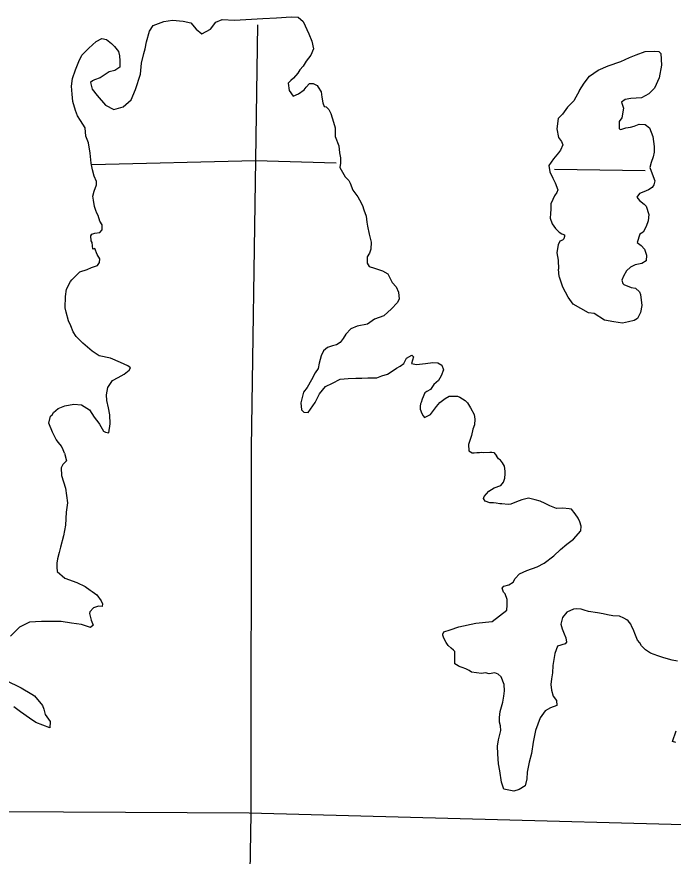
# Model space of a CAD drawing. Extents: x -492261 to -432772, y 1441225 to 1452922.
# Drawn here: x -463241.7 to -463087.4, y 1451017.6 to 1451214.9 of the extents above; entities that cross this region are included whole.
import ezdxf

# ---------------------------------------------------------------- set-up
doc = ezdxf.new("R2010")
doc.units = 0
doc.layers.add('Default', color=7, linetype='Continuous')

msp = doc.modelspace()

# ---------------------------------------------------------------- linework, layer by layer
at = {"layer": 'Default'}
for points in [[(-463217.45, 1451204.57), (-463217.45, 1451203.08), (-463218.6, 1451202.34), (-463219.97, 1451202), (-463220.43, 1451201.66), (-463222.03, 1451200.58), (-463223.41, 1451200.07), (-463223.87, 1451199.9), (-463224.38, 1451199.5), (-463223.93, 1451197.95), (-463222.74, 1451196.4), (-463220.8, 1451194.16), (-463218.86, 1451193.12), (-463216.63, 1451193.79), (-463214.79, 1451195.39), (-463213.76, 1451197.85), (-463212.6, 1451201.45), (-463212.36, 1451204.03), (-463211.84, 1451206.32), (-463211.49, 1451207.4), (-463211.2, 1451209.01), (-463210.51, 1451211.52), (-463209.64, 1451212.84), (-463207.12, 1451213.8), (-463205.07, 1451214.14), (-463202.55, 1451213.89), (-463200.72, 1451213.54), (-463199.47, 1451212.05), (-463198.16, 1451210.95), (-463196.16, 1451212.03), (-463194.89, 1451213.69), (-463193.41, 1451214.25), (-463190.49, 1451214.13), (-463183.86, 1451214.5), (-463180.6, 1451214.66), (-463177.17, 1451214.93), (-463175.51, 1451214.8), (-463174.32, 1451213.82), (-463173.01, 1451210.9), (-463172.33, 1451209.18), (-463171.88, 1451207.4), (-463172.57, 1451205.91), (-463173.67, 1451204.48), (-463174.36, 1451203.34), (-463175.1, 1451202.43), (-463175.62, 1451201.69), (-463176.65, 1451200.49), (-463177.28, 1451199.97), (-463177.91, 1451199.35), (-463177.63, 1451197.63), (-463176.67, 1451196.25), (-463175.47, 1451196.82), (-463174.09, 1451197.78), (-463173.63, 1451198.41), (-463172.88, 1451199.21), (-463171.97, 1451199.21), (-463171.06, 1451198.74), (-463170.83, 1451198.4), (-463170.15, 1451197.25), (-463169.92, 1451196.05), (-463169.7, 1451194.67), (-463169.42, 1451193.87), (-463168.96, 1451193.75), (-463168.28, 1451193.17), (-463167.88, 1451192.2), (-463167.2, 1451190.19), (-463166.86, 1451188.81), (-463166.81, 1451186.75), (-463165.97, 1451184.63), (-463165.8, 1451182.91), (-463165.58, 1451181.76), (-463165.58, 1451180.5), (-463165.7, 1451179.47), (-463164.45, 1451177.29), (-463163.65, 1451176.42), (-463163.31, 1451175.79), (-463162.69, 1451174.19), (-463161.49, 1451172.58), (-463161.1, 1451171.89), (-463160.42, 1451170.57), (-463160.08, 1451169.59), (-463159.57, 1451168.04), (-463159.4, 1451166.67), (-463159.23, 1451165.75), (-463158.84, 1451163.86), (-463158.39, 1451161.96), (-463158.4, 1451160.3), (-463158.74, 1451159.39), (-463159.32, 1451158.47), (-463159.32, 1451157.04), (-463158.81, 1451156.24), (-463157.61, 1451155.83), (-463155.67, 1451155.19), (-463154.47, 1451154.5), (-463153.39, 1451152.49), (-463152.48, 1451151.45), (-463151.92, 1451150.19), (-463151.81, 1451148.53), (-463152.27, 1451147.67), (-463153.59, 1451146.25), (-463155.42, 1451144.65)], [(-463185.07, 1451213.01), (-463185.53, 1451181.28), (-463186.57, 1451113.63)], [(-463230.47, 1451112.33), (-463230.76, 1451113.14), (-463231.15, 1451114), (-463231.84, 1451114.86), (-463232.41, 1451115.55), (-463233.31, 1451117.27), (-463234.16, 1451119.4), (-463233.76, 1451121.06), (-463233.36, 1451121.4), (-463233.01, 1451121.91), (-463231.92, 1451122.82), (-463230.38, 1451123.51), (-463228.26, 1451123.9), (-463226.49, 1451123.72), (-463224.61, 1451122.56), (-463223.47, 1451120.84), (-463222.39, 1451119.4), (-463222.22, 1451119.17), (-463221.25, 1451117.51), (-463220.85, 1451117.28), (-463220, 1451117.16), (-463219.7, 1451119.28), (-463219.81, 1451121.34), (-463220.09, 1451123), (-463220.54, 1451124.72), (-463220.59, 1451126.04), (-463220.3, 1451127.81), (-463219.15, 1451129.47), (-463217.83, 1451130.15), (-463216.4, 1451130.95), (-463215.26, 1451131.86), (-463214.97, 1451132.43), (-463215.6, 1451132.89), (-463217.25, 1451133.7), (-463219.65, 1451134.69), (-463222.27, 1451135.21), (-463223.98, 1451136.31), (-463226.15, 1451138.21), (-463227.69, 1451139.76), (-463228.43, 1451140.91), (-463228.99, 1451142.29), (-463229.5, 1451143.49), (-463230.07, 1451145.5), (-463230.29, 1451146.53), (-463230.22, 1451149.17), (-463229.99, 1451150.94), (-463229.07, 1451152.72), (-463228.72, 1451153.12), (-463226.83, 1451155), (-463225.11, 1451155.56), (-463224.08, 1451156.02), (-463222.71, 1451156.47), (-463222.19, 1451157.15), (-463222.13, 1451158.01), (-463222.76, 1451159.05), (-463223.32, 1451160.48), (-463223.78, 1451160.31), (-463223.95, 1451161.86), (-463224.18, 1451162.26), (-463224.29, 1451163.46), (-463224, 1451163.86), (-463223.31, 1451164.03), (-463222.17, 1451164.26), (-463221.59, 1451164.83), (-463221.59, 1451166.03), (-463222.16, 1451166.89), (-463222.55, 1451168.21), (-463222.84, 1451168.79), (-463223.12, 1451169.36), (-463223.4, 1451170.34), (-463223.63, 1451171.83), (-463223.79, 1451172.8), (-463223.5, 1451173.95), (-463222.93, 1451175.43), (-463222.92, 1451176.18), (-463223.49, 1451177.5), (-463223.89, 1451178.99), (-463224.22, 1451180.54), (-463224.44, 1451182.89), (-463224.83, 1451185.29), (-463225.4, 1451186.84), (-463225.56, 1451188.85), (-463226.7, 1451190.57), (-463227.38, 1451191.61), (-463227.89, 1451192.87), (-463228.51, 1451194.99), (-463228.62, 1451196.71), (-463228.79, 1451198.6), (-463228.55, 1451200.44), (-463227.86, 1451202.49), (-463227.11, 1451204.38), (-463226.36, 1451205.92), (-463224.75, 1451207.58), (-463222.97, 1451209.12), (-463221.66, 1451209.8), (-463220.57, 1451209.62), (-463219.38, 1451208.64), (-463218.69, 1451207.95), (-463217.78, 1451206.8), (-463217.5, 1451205.71), (-463217.45, 1451204.57)], [(-463109.39, 1451197.61), (-463108.3, 1451199.32), (-463107.03, 1451200.97), (-463104.97, 1451202.4), (-463102.68, 1451203.42), (-463099.65, 1451204.44), (-463097.65, 1451205.34), (-463096.04, 1451206.02), (-463093.92, 1451206.76), (-463091.81, 1451206.86), (-463090.72, 1451206.8), (-463090.27, 1451206.28), (-463090.11, 1451203.53), (-463090.63, 1451200.56), (-463091.78, 1451198.16), (-463093.05, 1451196.79), (-463094.82, 1451195.88), (-463097.34, 1451195.72), (-463098.65, 1451195.49), (-463099.51, 1451194.87), (-463099.06, 1451193.43), (-463099.47, 1451191.2), (-463100.04, 1451190.34), (-463100.05, 1451188.57), (-463099.65, 1451188.45), (-463098.51, 1451188.85), (-463097.42, 1451189.02), (-463096.56, 1451189.24), (-463095.36, 1451189.69), (-463093.93, 1451189.57), (-463092.9, 1451188.82), (-463092.11, 1451186.76), (-463091.83, 1451184.41), (-463091.84, 1451183.09), (-463092.07, 1451182), (-463092.53, 1451180.69), (-463092.88, 1451179.54), (-463092.03, 1451177.42), (-463091.69, 1451176.33), (-463091.93, 1451175.41), (-463092.33, 1451174.84), (-463093.19, 1451174.27), (-463094.27, 1451173.82), (-463095.3, 1451173.37), (-463095.88, 1451172.51), (-463095.31, 1451171.76), (-463094.17, 1451170.9), (-463093.72, 1451170.44), (-463093.09, 1451168.49), (-463093.27, 1451166.94), (-463093.68, 1451165.62), (-463094.42, 1451164.31), (-463095.17, 1451163.86), (-463095.86, 1451161.91), (-463094.89, 1451161.16), (-463094.1, 1451160.3), (-463093.64, 1451158.92), (-463093.71, 1451157.55), (-463094.74, 1451156.92), (-463096.28, 1451156.64), (-463097.43, 1451156.07), (-463098.34, 1451155.22), (-463099.03, 1451153.96), (-463099.44, 1451152.99), (-463099.21, 1451152.24), (-463098.93, 1451152.01), (-463097.27, 1451151.26), (-463096.19, 1451151.14), (-463095.28, 1451150.28), (-463095.05, 1451149.65), (-463094.77, 1451147.07), (-463095.01, 1451145.41), (-463095.76, 1451144.04), (-463096.5, 1451143.52), (-463097.87, 1451143.24), (-463099.3, 1451142.91), (-463101.3, 1451143.2), (-463103.53, 1451143.61)], [(-463109.39, 1451197.61), (-463110.71, 1451195.15), (-463112.21, 1451193.72), (-463113.41, 1451192.07), (-463114.39, 1451191.04), (-463114.68, 1451188.58), (-463114.29, 1451186.57), (-463113.61, 1451185.59), (-463113.27, 1451184.85), (-463113.84, 1451183.59), (-463114.36, 1451182.96), (-463115.51, 1451181.54), (-463116.6, 1451179.94), (-463116.38, 1451178.5), (-463115.64, 1451177.01), (-463115.13, 1451175.86), (-463114.51, 1451174.25), (-463114.68, 1451173.63), (-463115.25, 1451172.83), (-463115.66, 1451171.97), (-463116.12, 1451170.94), (-463116.12, 1451169.74), (-463116.24, 1451168.71), (-463116.3, 1451167.56), (-463115.79, 1451166.3), (-463115, 1451165.15), (-463114.2, 1451164.29), (-463113.52, 1451163.94), (-463112.94, 1451163.71), (-463112.89, 1451163.31), (-463113.06, 1451162.73), (-463113.41, 1451162.45), (-463113.98, 1451162.16), (-463114.38, 1451161.36), (-463114.67, 1451159.99), (-463114.73, 1451159.42), (-463114.4, 1451157.7), (-463114.29, 1451155.64)], [(-463223.99, 1451180.19), (-463185.58, 1451181.11), (-463166.55, 1451180.62)], [(-463115.23, 1451179.13), (-463093.91, 1451178.8)], [(-463114.17, 1451153.89), (-463114.29, 1451155.64)], [(-463103.53, 1451143.61), (-463105.93, 1451145.17), (-463107.3, 1451145.35), (-463110.89, 1451147.37), (-463112.03, 1451149.04), (-463113.33, 1451151.39), (-463114.12, 1451153.69), (-463114.17, 1451153.89)], [(-463155.42, 1451144.65), (-463157.6, 1451143.86), (-463159.26, 1451142.66), (-463161.66, 1451142.21), (-463163.15, 1451141.59), (-463164.3, 1451140.34), (-463164.93, 1451139.31), (-463165.62, 1451138.34), (-463166.54, 1451137.83), (-463167.45, 1451137.6), (-463168.6, 1451137.2), (-463169.57, 1451136.41), (-463170.09, 1451135.26), (-463170.55, 1451133.55), (-463170.84, 1451132.23), (-463171.53, 1451131.2), (-463172.4, 1451129.6), (-463173.43, 1451127.83), (-463174.29, 1451126.69), (-463174.88, 1451124.17), (-463174.71, 1451122.51), (-463174.2, 1451121.99), (-463173.17, 1451121.93), (-463171.56, 1451124.27), (-463170.47, 1451126.33), (-463169.09, 1451128.04), (-463167.48, 1451128.84), (-463165.65, 1451129.74), (-463163.77, 1451129.91), (-463161.99, 1451130.01), (-463160.56, 1451130.01), (-463159.14, 1451130.06), (-463158.91, 1451130.06), (-463157.02, 1451130.05), (-463155.88, 1451130.5), (-463154.56, 1451130.95), (-463153.19, 1451131.75), (-463152.38, 1451132.32), (-463151.58, 1451132.77), (-463150.66, 1451133.4), (-463150.09, 1451134.71), (-463148.77, 1451135.4), (-463148.37, 1451134.99), (-463148.84, 1451133.45), (-463147.69, 1451133.21), (-463145.58, 1451133.43), (-463143.86, 1451133.66), (-463142.66, 1451133.59), (-463141.75, 1451133.07), (-463141.35, 1451131.98), (-463141.87, 1451130.5), (-463142.51, 1451129.41), (-463143.59, 1451128.5), (-463144.4, 1451127.36), (-463145.26, 1451126.84), (-463145.77, 1451126.5), (-463146.41, 1451125.07), (-463146.58, 1451124.27), (-463146.76, 1451123.99), (-463146.81, 1451123.41), (-463146.87, 1451122.73), (-463146.48, 1451121.69), (-463146.14, 1451121.12), (-463145.85, 1451120.72), (-463144.42, 1451121.46), (-463143.04, 1451123.34), (-463142.18, 1451124.25), (-463140.98, 1451125.22), (-463140.06, 1451125.79), (-463139.26, 1451125.79), (-463138.06, 1451125.78), (-463137.49, 1451125.55), (-463136.24, 1451124.74), (-463135.72, 1451124.17), (-463134.98, 1451123.02), (-463134.13, 1451121.47), (-463134.02, 1451120.32), (-463134.08, 1451119), (-463134.43, 1451117.97), (-463134.78, 1451116.49), (-463135.47, 1451114.37)], [(-463135.47, 1451114.37), (-463135.4, 1451112.91), (-463134.6, 1451112.46), (-463134.14, 1451112.41), (-463133.51, 1451112.53), (-463132.88, 1451112.54), (-463132.37, 1451112.6), (-463131.96, 1451112.55), (-463130.48, 1451112.57), (-463130.02, 1451112.58), (-463129.56, 1451112.51)], [(-463230.47, 1451112.33), (-463229.97, 1451110.54), (-463230.87, 1451109.72), (-463231.26, 1451108.92), (-463231.12, 1451107.14), (-463230.22, 1451104.12), (-463229.78, 1451100.69), (-463230.04, 1451098.45), (-463230.22, 1451095.41), (-463230.71, 1451092.95), (-463231.42, 1451090.24), (-463231.69, 1451089.04), (-463232.12, 1451087.54), (-463232.28, 1451086.51), (-463232.27, 1451085.59), (-463232.14, 1451084.51), (-463230.35, 1451082.98), (-463227.53, 1451081.93), (-463225.63, 1451081.04), (-463224.41, 1451080.14), (-463223.95, 1451079.81), (-463222.85, 1451079.08), (-463221.86, 1451077.66), (-463221.51, 1451076.98), (-463221.56, 1451076.35), (-463222.47, 1451076.39), (-463223.67, 1451076.03), (-463224.46, 1451075.1), (-463224.57, 1451074.7), (-463224.15, 1451073.1), (-463223.73, 1451071.91), (-463224.35, 1451071.38), (-463226.42, 1451072.1), (-463228.78, 1451072.41), (-463231.24, 1451072.78), (-463233.99, 1451072.8), (-463235.88, 1451072.77), (-463238.68, 1451072.62), (-463241.02, 1451071.44), (-463243.11, 1451069.35)], [(-463186.57, 1451113.63), (-463186.61, 1451027.62), (-463189.15, 1450882.01)], [(-463129.56, 1451112.51), (-463128.92, 1451111.74)], [(-463127.05, 1451109.3), (-463127.46, 1451110.09), (-463127.99, 1451110.72), (-463128.45, 1451111.05), (-463128.92, 1451111.74)], [(-463124.84, 1451032.93), (-463125.24, 1451032.98), (-463127.14, 1451033.35), (-463127.73, 1451035.01), (-463128.11, 1451037.69), (-463128.42, 1451039.35), (-463128.57, 1451041.7), (-463128.65, 1451043.47), (-463128.44, 1451044.96), (-463127.89, 1451047.2), (-463127.97, 1451048.29), (-463128.21, 1451049.09), (-463128.22, 1451050.24), (-463128.01, 1451051.61), (-463127.41, 1451053.8), (-463127.2, 1451055.23), (-463127.04, 1451056.49), (-463127.12, 1451057.98), (-463127.83, 1451059.75), (-463128.53, 1451060.43), (-463129.27, 1451060.7), (-463130.65, 1451060.51), (-463131.45, 1451060.73), (-463132.42, 1451060.54), (-463133.57, 1451060.7), (-463134.77, 1451060.86), (-463135.29, 1451061.25), (-463136.1, 1451061.7), (-463136.96, 1451061.97), (-463137.66, 1451062.25), (-463137.71, 1451062.25), (-463137.94, 1451062.36), (-463138.29, 1451062.58), (-463138.69, 1451062.86), (-463138.7, 1451063.61), (-463138.73, 1451065.73), (-463139.02, 1451066.07), (-463139.54, 1451066.52), (-463140.24, 1451067.14), (-463140.71, 1451067.82), (-463141.12, 1451068.56), (-463141.35, 1451069.07), (-463141.53, 1451069.58), (-463141.53, 1451069.81), (-463141.25, 1451070.33), (-463139.77, 1451070.87), (-463137.72, 1451071.53), (-463133.72, 1451072.38), (-463129.95, 1451072.78), (-463126.49, 1451075.46), (-463126.39, 1451076.66), (-463126.41, 1451077.98), (-463126.89, 1451079.29), (-463127.29, 1451079.69), (-463127.53, 1451080.66), (-463127.2, 1451081.06), (-463126, 1451081.42), (-463124.98, 1451082.06), (-463124.47, 1451082.87), (-463123.46, 1451084.03), (-463121.75, 1451084.8), (-463119.3, 1451085.64), (-463117.71, 1451086.52), (-463115.44, 1451088.21), (-463113.85, 1451089.72), (-463112.33, 1451091), (-463110.79, 1451092.17), (-463109.1, 1451094.08), (-463109, 1451095.17), (-463109.3, 1451096.19), (-463109.66, 1451097.05), (-463110.41, 1451098.07), (-463111.29, 1451099.2), (-463111.81, 1451099.31), (-463113.3, 1451099.46), (-463114.78, 1451099.38), (-463116.34, 1451099.99), (-463117.43, 1451100.55), (-463118.64, 1451101.05), (-463119.79, 1451101.38), (-463121.4, 1451101.76), (-463122.94, 1451101.39), (-463124.19, 1451100.92), (-463125.5, 1451100.38), (-463126.19, 1451100.32), (-463127.62, 1451100.47), (-463128.08, 1451100.46), (-463128.94, 1451100.57), (-463129.57, 1451100.67), (-463130.43, 1451100.72), (-463131.58, 1451101.1), (-463131.93, 1451101.67), (-463131.83, 1451102.19), (-463130.7, 1451103.41), (-463129.45, 1451104.17), (-463127.91, 1451104.76), (-463127.23, 1451105.52), (-463126.96, 1451106.49), (-463126.86, 1451107.47), (-463126.87, 1451108.1), (-463127.05, 1451109.3)], [(-463086.31, 1451063.46), (-463087.63, 1451063.67), (-463089.53, 1451064.28), (-463090.96, 1451064.71), (-463092.69, 1451065.38), (-463093.85, 1451066.11), (-463094.83, 1451067.07), (-463095.24, 1451067.81), (-463095.77, 1451068.43), (-463096.24, 1451069.57), (-463096.77, 1451070.99), (-463097.07, 1451071.5), (-463097.3, 1451072.13), (-463097.94, 1451072.98), (-463098.29, 1451073.21), (-463098.98, 1451073.6), (-463099.96, 1451074.04), (-463101.57, 1451074.14), (-463102.83, 1451074.35), (-463103.86, 1451074.62), (-463105.13, 1451074.83), (-463107.25, 1451075.15), (-463108.28, 1451075.48), (-463108.97, 1451075.7), (-463110.01, 1451075.8), (-463110.81, 1451075.67), (-463112.34, 1451074.96), (-463113.36, 1451073.75), (-463113.74, 1451072.19), (-463113.49, 1451071.05), (-463112.96, 1451069.91), (-463112.61, 1451068.95), (-463112.48, 1451067.97), (-463112.76, 1451067.51), (-463114.53, 1451067.03), (-463115.19, 1451065.25), (-463115.67, 1451062.43), (-463115.76, 1451060.71), (-463115.97, 1451059.28), (-463116.13, 1451058.02), (-463115.99, 1451056.64), (-463115.57, 1451055.22), (-463114.82, 1451054.2), (-463114.74, 1451053.05), (-463116.17, 1451052.46), (-463117.42, 1451051.81), (-463118.66, 1451050.14), (-463119.71, 1451047.14), (-463120.24, 1451044.39), (-463120.66, 1451041.75), (-463121.21, 1451039.73), (-463121.7, 1451037.38), (-463121.79, 1451035.78), (-463122.17, 1451034.17), (-463123.59, 1451033.29), (-463124.84, 1451032.93)], [(-463244.29, 1451059.03), (-463240.66, 1451057.19), (-463238.12, 1451055.68), (-463237.48, 1451055.28), (-463235.62, 1451053.02), (-463235.32, 1451052.16), (-463235.02, 1451050.96), (-463233.8, 1451049.32), (-463233.89, 1451047.83), (-463237.17, 1451049.04), (-463238.67, 1451050.06), (-463240.81, 1451051.57), (-463242.37, 1451052.75)], [(-463086.74, 1451044.33), (-463087.49, 1451044.6), (-463086.67, 1451047.13)], [(-463259.8, 1451028.23), (-463187.02, 1451027.79), (-463029.44, 1451023.57), (-463021.05, 1451023.4)]]:
    msp.add_lwpolyline(points, dxfattribs=at)

doc.saveas('drawing.dxf')
